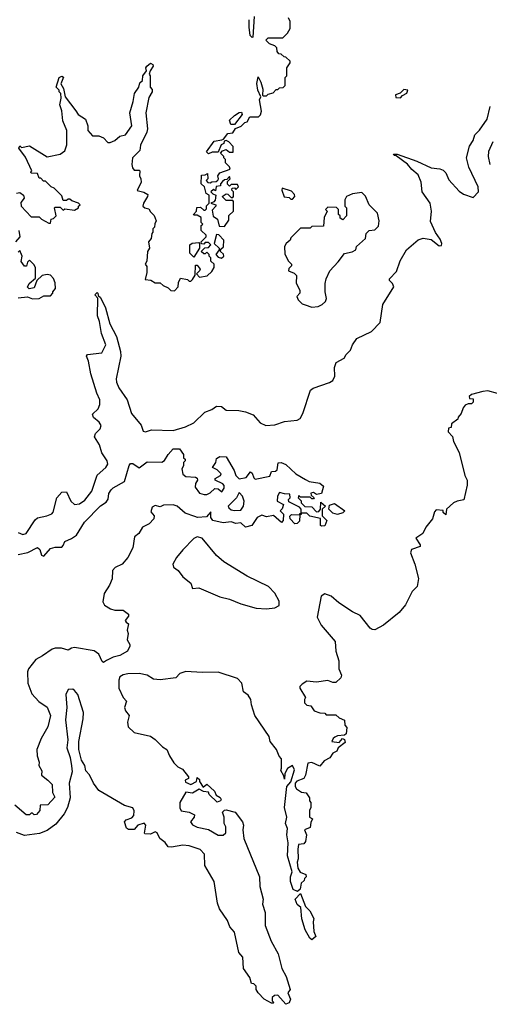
# Model space of a CAD drawing. Extents: x 2494106 to 2685573, y 758056 to 915185.
# Tile 363 of 507: x 2635595 to 2638505, y 823053 to 829163. Entities that reach past the tile are written whole.
import ezdxf

# ---------------------------------------------------------------- set-up
doc = ezdxf.new("R2010")
doc.units = 0

msp = doc.modelspace()

# ---------------------------------------------------------------- linework, layer by layer
at = {"layer": '0CON05XD'}
for points in [[(2636848.3, 828418.3), (2636858.3, 828421.7), (2636885, 828457.5), (2636915, 828460), (2636932, 828488), (2636967, 828503), (2636990, 828525), (2637005, 828530), (2637020, 828560), (2637075, 828560), (2637087, 828573), (2637092.5, 828595), (2637080, 828665), (2637090, 828685), (2637070, 828725), (2637063.9, 828766.1), (2637071.7, 828808.3), (2637090, 828775), (2637101.7, 828731.7), (2637100, 828695), (2637105, 828690), (2637125, 828690), (2637135, 828700), (2637165, 828710), (2637185, 828730), (2637195, 828730), (2637205, 828740), (2637228.3, 828741.7), (2637240, 828755), (2637240, 828805), (2637250, 828815), (2637250, 828865), (2637270, 828895), (2637270, 828905), (2637245, 828930), (2637233, 828933), (2637215, 828950), (2637201.7, 828951.7), (2637190, 828965), (2637188.3, 828988.3), (2637175, 829000), (2637143, 829013), (2637120, 829035), (2637135, 829050), (2637225, 829050), (2637255, 829080), (2637271.7, 829108.3), (2637271.7, 829151.7), (2637260, 829175)], [(2637048.3, 829181.7), (2637040, 829055), (2637035, 829052.5), (2637024.1, 829064.1), (2637016.4, 829116.4), (2637017, 829163)], [(2635575, 828087.5), (2635595, 828090), (2635617.5, 828075), (2635622.5, 828055), (2635602.3, 828027.7), (2635603.3, 828005), (2635665, 827940), (2635715, 827940), (2635730, 827925), (2635775, 827900), (2635785, 827900), (2635790, 827925), (2635805, 827930), (2635820, 827945), (2635810, 827995), (2635815, 828000), (2635845, 828000), (2635865, 827980), (2635875, 827990), (2635935, 827980), (2635960, 827995), (2635960, 828005), (2635970, 828015), (2635960, 828025), (2635918.3, 828038.3), (2635905, 828050), (2635895, 828050), (2635885, 828040), (2635865, 828040), (2635855, 828070), (2635808.3, 828118.3), (2635790, 828125), (2635755, 828160), (2635741.7, 828161.7), (2635725, 828180), (2635715, 828180), (2635705, 828207.5), (2635665, 828210), (2635663, 828217), (2635670, 828225), (2635630.7, 828310.7), (2635590, 828365), (2635595, 828380), (2635605, 828370), (2635655, 828380), (2635765, 828312.5), (2635845, 828327.5), (2635875, 828350), (2635887, 828387), (2635886.1, 828476.1), (2635862.5, 828535), (2635856.4, 828596.4), (2635842.5, 828635), (2635852.5, 828675), (2635850, 828705), (2635840, 828715), (2635840, 828725), (2635820, 828745), (2635840, 828805), (2635855, 828812.5), (2635867, 828807), (2635850, 828765), (2635866.4, 828736.4), (2635877.5, 828685), (2635941.7, 828598.3), (2635957.5, 828575), (2636003.3, 828545), (2636016.7, 828505), (2636016.7, 828475), (2636045, 828442.5), (2636085, 828442.5), (2636115, 828430), (2636140, 828400), (2636155, 828400), (2636185, 828412.5), (2636215, 828440), (2636250.7, 828449.3), (2636288.8, 828505), (2636276.7, 828585), (2636298.8, 828655), (2636306.7, 828705), (2636332.5, 828745), (2636339.3, 828770.7), (2636356.7, 828785), (2636357.5, 828815), (2636380, 828845), (2636377.5, 828865), (2636382.5, 828875), (2636405, 828892.5), (2636420, 828885), (2636422.5, 828875), (2636402.5, 828845), (2636397.5, 828825), (2636402.5, 828815), (2636402.5, 828745), (2636415, 828730), (2636416.7, 828715), (2636395, 828680), (2636376.7, 828585), (2636386.7, 828485), (2636383.3, 828465), (2636343.8, 828385), (2636338.3, 828351.7), (2636293.8, 828305), (2636290, 828265), (2636294.1, 828244.1), (2636305, 828230), (2636335, 828230), (2636340, 828225), (2636337.5, 828195), (2636346.4, 828176.4), (2636347.5, 828155), (2636322.5, 828102.5), (2636365, 828093.3), (2636388.3, 828078.3), (2636387.5, 828065), (2636361.2, 828025), (2636357.5, 828005), (2636370, 827995), (2636395, 827990), (2636405, 827970), (2636428.3, 827948.3), (2636440, 827915), (2636433, 827897), (2636430, 827875), (2636420, 827865), (2636420, 827845), (2636413, 827837), (2636410, 827805), (2636392.5, 827785), (2636400, 827745), (2636387.5, 827725), (2636382.5, 827665), (2636372.5, 827645), (2636381.7, 827631.7), (2636382.5, 827595), (2636371.7, 827551.7), (2636407, 827547), (2636435, 827530), (2636465, 827530), (2636483, 827513), (2636515, 827500), (2636531.7, 827481.7), (2636555, 827480), (2636577.5, 827505), (2636578.3, 827531.7), (2636591.7, 827558.3), (2636635, 827550), (2636645, 827540), (2636655, 827540), (2636665, 827550), (2636681.7, 827578.3), (2636685, 827640), (2636695, 827640), (2636712.5, 827615), (2636710, 827605), (2636690, 827585), (2636710, 827565), (2636757, 827573), (2636785, 827600), (2636800, 827625), (2636800, 827645), (2636780, 827665), (2636780, 827685), (2636770, 827695), (2636770, 827705), (2636755, 827720), (2636745, 827710), (2636735, 827710), (2636720, 827725), (2636741.7, 827748.3), (2636765, 827750), (2636780, 827765), (2636765, 827780), (2636745, 827780), (2636735, 827770), (2636721.7, 827771.7), (2636720, 827785), (2636750, 827815), (2636750, 827825), (2636720, 827855), (2636720, 827885), (2636730, 827895), (2636720, 827905), (2636720, 827935), (2636695, 827950), (2636675, 827950), (2636672.5, 827955), (2636690, 827975), (2636691.7, 827998.3), (2636715, 828000), (2636735, 827980), (2636745, 827980), (2636751.7, 827988.3), (2636753, 828007), (2636770, 828025), (2636770, 828075), (2636750, 828085), (2636740, 828125), (2636720, 828145), (2636721.7, 828198.3), (2636745, 828200), (2636758.3, 828208.3), (2636760, 828175), (2636750, 828165), (2636761.7, 828151.7), (2636775, 828150), (2636785, 828157.5), (2636811.7, 828158.3), (2636823, 828167), (2636827.5, 828175), (2636822.5, 828195), (2636835, 828212.5), (2636900, 828235), (2636895, 828250), (2636870, 828275), (2636870, 828295), (2636860, 828305), (2636860, 828315), (2636840, 828335), (2636851.7, 828348.3), (2636875, 828357.5), (2636895, 828340), (2636918.3, 828341.7), (2636917, 828377), (2636890, 828405), (2636875, 828412.5), (2636861.7, 828408.3), (2636860, 828395), (2636843.3, 828386.7), (2636825, 828340), (2636788.3, 828341.7), (2636765, 828330), (2636753, 828343), (2636800.7, 828409.3), (2636848.3, 828418.3)], [(2637955, 828677.5), (2637967, 828693), (2637993, 828707), (2638000, 828725), (2637975, 828730), (2637953.6, 828706.4), (2637924, 828696), (2637925, 828680), (2637955, 828677.5)], [(2636925, 828513.3), (2636903.3, 828513.3), (2636895, 828540), (2636925, 828567.5), (2636955, 828587.5), (2636970, 828590), (2636973.3, 828575), (2636925, 828513.3)], [(2636952.4, 826737.6), (2636995, 826730), (2637041.4, 826711.4), (2637085, 826662), (2637120, 826645), (2637175, 826649.4), (2637235, 826670.6), (2637315, 826677.1), (2637332.2, 826687.8), (2637349.7, 826720.3), (2637396.9, 826865), (2637412.5, 826877.5), (2637515, 826912.5), (2637536, 826925), (2637548.3, 826951.7), (2637546.7, 827005), (2637556.7, 827035), (2637606.4, 827063.6), (2637617.5, 827085), (2637645, 827112.5), (2637658, 827145), (2637685, 827184), (2637775, 827227.5), (2637828.5, 827285), (2637844.7, 827395.3), (2637912.5, 827505), (2637906, 827525), (2637886, 827545), (2637887.5, 827555), (2637930.3, 827599.7), (2637953.7, 827666.3), (2637992, 827735), (2638065, 827796), (2638095, 827808), (2638145, 827800), (2638195, 827760), (2638208.3, 827761.7), (2638210, 827775), (2638200.7, 827800.7), (2638171.7, 827841.7), (2638141.2, 827911.2), (2638146.2, 827975), (2638138.8, 828025), (2638090, 828095), (2638082, 828155), (2638065, 828200), (2638025, 828233.8), (2637997.3, 828267.3), (2637928.3, 828318.3), (2637915, 828320), (2637911.7, 828328.3), (2637935, 828327.5), (2638055.5, 828285.5), (2638145, 828244), (2638197.7, 828237.7), (2638219.2, 828229.2), (2638235, 828212.5), (2638255, 828170), (2638318.3, 828098.3), (2638345, 828080), (2638405, 828060), (2638437.5, 828095), (2638436.7, 828125), (2638378, 828248), (2638364, 828305), (2638382.7, 828377.3), (2638405, 828413.3), (2638415, 828447.5), (2638445, 828477.5), (2638492, 828545), (2638510, 828625)], [(2638527.1, 828405), (2638499.2, 828345), (2638497.5, 828315), (2638508.6, 828265)], [(2636865, 827880), (2636891.7, 827918.3), (2636891.7, 827948.3), (2636920, 827975), (2636920, 828035), (2636915, 828040), (2636875, 828040), (2636850, 828065), (2636875, 828082.5), (2636885, 828080), (2636905, 828060), (2636915, 828060), (2636920, 828065), (2636920, 828095), (2636910, 828105), (2636911.7, 828118.3), (2636925, 828120), (2636935, 828110), (2636950, 828125), (2636945, 828140), (2636905, 828140), (2636895, 828130), (2636881.7, 828141.7), (2636881.7, 828158.3), (2636900, 828175), (2636895, 828190), (2636878.3, 828171.7), (2636865, 828170), (2636851.7, 828158.3), (2636840, 828145), (2636838.3, 828131.7), (2636811.7, 828128.3), (2636808.3, 828101.7), (2636795, 828110), (2636780, 828095), (2636791.7, 828081.7), (2636810, 828075), (2636807, 828043), (2636798.3, 828031.7), (2636780, 828025), (2636810, 828015), (2636810, 828005), (2636788.3, 827981.7), (2636793, 827943), (2636820, 827925), (2636831.7, 827881.7), (2636865, 827880)], [(2637285, 828050), (2637300, 828065), (2637298.3, 828078.3), (2637278.3, 828098.3), (2637221.7, 828118.3), (2637220, 828105), (2637233.6, 828063.6), (2637265, 828060), (2637275, 828050), (2637285, 828050)], [(2637405, 827380), (2637445, 827382.5), (2637470, 827395), (2637490, 827415), (2637497, 827433), (2637487.5, 827475), (2637487.5, 827525), (2637493.3, 827555), (2637517.5, 827605), (2637569.3, 827660.7), (2637607, 827713), (2637655, 827722.5), (2637677.5, 827735), (2637682.5, 827755), (2637737.5, 827805), (2637743, 827837), (2637760, 827855), (2637795, 827860), (2637818.8, 827881.2), (2637822.5, 827915), (2637811.7, 827961.7), (2637760, 828015), (2637738.3, 828068.3), (2637715, 828090), (2637658.3, 828081.7), (2637620, 828065), (2637610, 828045), (2637610, 828005), (2637620, 827995), (2637620, 827945), (2637598.3, 827921.7), (2637581.7, 827931.7), (2637580, 827945), (2637570, 827955), (2637570, 827985), (2637558.3, 827998.3), (2637505, 828000), (2637490, 827985), (2637500, 827975), (2637482.5, 827935), (2637478.3, 827881.7), (2637405, 827880), (2637395, 827870), (2637335, 827870), (2637275, 827810), (2637270, 827795), (2637246.7, 827773.3), (2637236.7, 827755), (2637238.3, 827708.3), (2637260, 827665), (2637280, 827645), (2637280, 827635), (2637261.7, 827618.3), (2637260, 827605), (2637295, 827590), (2637310, 827575), (2637308.3, 827528.3), (2637330, 827485), (2637330, 827465), (2637313.3, 827445), (2637320, 827425), (2637345, 827400), (2637363, 827393), (2637405, 827380)], [(2635570, 827785), (2635597.5, 827815), (2635592.5, 827855)], [(2636845, 827682.5), (2636860, 827695), (2636858.3, 827708.3), (2636840, 827725), (2636841.7, 827738.3), (2636857, 827753), (2636860, 827795), (2636828.3, 827828.3), (2636815, 827830), (2636800, 827775), (2636830, 827745), (2636830, 827735), (2636810, 827705), (2636825, 827690), (2636845, 827682.5)], [(2635585, 827437.5), (2635643.6, 827443.6), (2635675, 827430), (2635715, 827432.5), (2635745, 827450), (2635785, 827450), (2635800, 827465), (2635800, 827475), (2635817.5, 827495), (2635815, 827530), (2635805, 827557.5), (2635785, 827576.7), (2635765, 827582.5), (2635733.9, 827576.1), (2635700, 827545), (2635685, 827500), (2635652.5, 827492.5), (2635642.5, 827502.5), (2635654.1, 827525.9), (2635691.7, 827558.3), (2635692.5, 827625), (2635683, 827643), (2635655, 827670), (2635642.5, 827657.5), (2635636.4, 827633.6), (2635623.6, 827633.6), (2635603, 827663), (2635610, 827695), (2635595, 827730), (2635585, 827720)], [(2636675, 827690), (2636650, 827715), (2636650, 827765), (2636663, 827777), (2636705, 827780), (2636710, 827775), (2636710, 827745), (2636675, 827690)], [(2635585, 825981.2), (2635615, 825968), (2635635, 825974), (2635690.5, 826059.5), (2635705, 826072), (2635763.6, 826083.6), (2635793.2, 826096.8), (2635802, 826108), (2635824.4, 826195.6), (2635855, 826231.2), (2635885, 826233.3), (2635910.8, 826175), (2635935, 826154.3), (2635965, 826158.9), (2635998.8, 826181.2), (2636042.6, 826237.4), (2636075, 826336.7), (2636128, 826385), (2636140, 826405), (2636137.8, 826425), (2636104.5, 826475), (2636089.5, 826525), (2636059.2, 826575), (2636064.2, 826595), (2636094.3, 826625), (2636100, 826645), (2636086.9, 826665), (2636052.5, 826695), (2636046, 826715), (2636081.4, 826748.6), (2636090.9, 826775), (2636092.1, 826805), (2636073.1, 826845), (2636035.7, 826965.7), (2636021.4, 827045), (2636008.8, 827075), (2636015, 827086.2), (2636103.3, 827095), (2636128, 827145), (2636100.8, 827215), (2636089.3, 827290.7), (2636076, 827325), (2636080, 827435), (2636060, 827455), (2636075, 827470), (2636080, 827465), (2636081.7, 827451.7), (2636095, 827440), (2636125.9, 827375.9), (2636152.9, 827275), (2636195, 827196.2), (2636219.1, 827105), (2636221.1, 827075), (2636192.5, 826935), (2636193.8, 826913.8), (2636208.9, 826878.9), (2636260, 826805), (2636288.7, 826718.7), (2636347.1, 826647.1), (2636359.3, 826609.3), (2636375, 826606.2), (2636411.4, 826618.6), (2636545, 826612.9), (2636623.1, 826636.9), (2636675, 826660.5), (2636741.9, 826728.1), (2636785, 826744.4), (2636815, 826764.5), (2636845, 826762.5), (2636875, 826740), (2636952.4, 826737.6)], [(2638555, 826844.3), (2638495, 826860), (2638465.9, 826855.9), (2638395, 826836.7), (2638380, 826825), (2638381.7, 826811.7), (2638405, 826810), (2638405, 826790), (2638395, 826780), (2638375, 826780), (2638355, 826770), (2638342.5, 826755), (2638331.7, 826718.3), (2638313, 826697), (2638310, 826685), (2638270, 826655), (2638268.3, 826631.7), (2638251.7, 826628.3), (2638250, 826605), (2638277, 826577), (2638282.5, 826545), (2638317.5, 826477.5), (2638354, 826335), (2638367.5, 826305), (2638367.5, 826275), (2638346.4, 826183.6), (2638305, 826175.8), (2638283.3, 826165), (2638240, 826125), (2638235, 826090), (2638220, 826105), (2638218.3, 826118.3), (2638175, 826122.5), (2638165, 826110), (2638152.5, 826065), (2638112.5, 826015), (2638092.5, 825975), (2638050, 825945), (2638077.5, 825905), (2638077.5, 825895), (2638023.9, 825876.1), (2638016.2, 825855), (2638044, 825785), (2638066.2, 825695), (2638057.5, 825645), (2638027.5, 825615), (2637985, 825532.5), (2637945.9, 825484.1), (2637850, 825405), (2637795, 825377.5), (2637778.3, 825378.3), (2637767, 825387), (2637705, 825466.7), (2637657.7, 825487.7), (2637573.3, 825545), (2637525, 825586.2), (2637485, 825600), (2637463.9, 825586.1), (2637437.5, 825455), (2637462.5, 825405), (2637550, 825305), (2637553.6, 825243.6), (2637572.5, 825185), (2637572.5, 825135), (2637590, 825095), (2637585, 825080), (2637555, 825050), (2637535, 825050), (2637505, 825062.5), (2637435, 825052.5), (2637375, 825057.5), (2637345, 825040), (2637330, 825025), (2637330, 825015), (2637367, 824957), (2637360, 824945), (2637360, 824925), (2637375, 824910), (2637400, 824905), (2637420, 824875), (2637455, 824862.5), (2637485, 824860), (2637495, 824850), (2637555, 824850), (2637575, 824830), (2637607, 824817), (2637610, 824785), (2637621.7, 824771.7), (2637618.3, 824731.7), (2637607, 824723), (2637565, 824718.8), (2637548.8, 824711.2), (2637537, 824703), (2637530, 824685), (2637575, 824678.8), (2637595, 824702.5), (2637606.7, 824696.7), (2637611.7, 824678.3), (2637567.5, 824645), (2637560, 824625), (2637535, 824612.5), (2637516.4, 824583.6), (2637482.5, 824565), (2637455, 824530), (2637405, 824553.1), (2637380.2, 824549.8), (2637365.3, 824475), (2637355.8, 824455), (2637313, 824437), (2637302.8, 824425), (2637301.5, 824405), (2637309.8, 824389.8), (2637340.5, 824370.5), (2637370, 824365), (2637390, 824335), (2637390, 824315), (2637400, 824305), (2637400, 824275), (2637390, 824255), (2637390, 824215), (2637410, 824205), (2637398.3, 824181.7), (2637395, 824150), (2637360, 824135), (2637372.5, 824105), (2637367, 824063), (2637355, 824050), (2637322.5, 824045), (2637317.5, 824015), (2637320, 823955), (2637314.2, 823935), (2637318.3, 823898.3), (2637333.6, 823873.6), (2637368.3, 823858.3), (2637370, 823845), (2637360, 823835), (2637358.3, 823821.7), (2637340, 823805), (2637332.5, 823767.5), (2637316.7, 823753.3), (2637290, 823765), (2637272.5, 823815), (2637273.3, 823845), (2637282.5, 823875), (2637254.1, 823974.1), (2637258.8, 824055), (2637250, 824105), (2637253.8, 824145), (2637242.5, 824175), (2637250, 824215), (2637236.7, 824275), (2637250, 824405), (2637275.9, 824434.1), (2637298.4, 824508.4), (2637285, 824534.3), (2637253.9, 824516.1), (2637237.5, 824485), (2637235, 824450), (2637231.7, 824471.7), (2637213.3, 824505), (2637218.3, 824518.3), (2637217, 824577), (2637203, 824593), (2637186.7, 824635), (2637146.7, 824685), (2637140, 824715), (2637052.5, 824845), (2637030.7, 824910.7), (2637026.7, 824945), (2637011.7, 824971.7), (2636981.4, 824991.4), (2636971.2, 825045), (2636945, 825076), (2636825, 825114), (2636725, 825111.4), (2636625, 825118), (2636587.5, 825105), (2636561.7, 825078.3), (2636465, 825066), (2636425, 825070), (2636385, 825095.8), (2636335, 825105.8), (2636265, 825103.8), (2636235, 825098), (2636214.5, 825085.5), (2636208.6, 825065), (2636208.6, 825015), (2636235, 824957.5), (2636257.5, 824935), (2636243.3, 824895), (2636250, 824875), (2636272.5, 824845), (2636263.3, 824805), (2636266.7, 824775), (2636305, 824740), (2636405, 824717.5), (2636435, 824697.5), (2636480.7, 824650.7), (2636507.5, 824635), (2636523.8, 824595), (2636550.7, 824550.7), (2636575, 824527.5), (2636603, 824513), (2636640, 824465), (2636640, 824455), (2636620, 824445), (2636621.7, 824431.7), (2636655, 824416.7), (2636690, 824435), (2636695, 824460), (2636708.3, 824448.3), (2636710, 824435), (2636731.7, 824401.7), (2636755, 824420), (2636802.5, 824375), (2636811.7, 824351.7), (2636836.4, 824336.4), (2636842.5, 824325), (2636840, 824315), (2636818.3, 824308.3), (2636770, 824355), (2636765, 824370), (2636733, 824373), (2636707.5, 824387.5), (2636665, 824362.5), (2636625, 824370), (2636586.7, 824305), (2636587, 824273), (2636595, 824253.8), (2636645, 824246.2), (2636678.8, 824228.8), (2636676.7, 824215), (2636653.8, 824185), (2636665, 824166.7), (2636695, 824153.3), (2636765, 824137.5), (2636825, 824103.8), (2636855, 824102.5), (2636871.7, 824118.3), (2636872.5, 824155), (2636862.5, 824175), (2636862.5, 824215), (2636852.5, 824245), (2636863, 824257), (2636875, 824260), (2636930, 824245), (2636976.1, 824186.1), (2636982.5, 824165), (2636976.7, 824135), (2636983, 824083), (2637080, 823845), (2637082.5, 823785), (2637103.3, 823705), (2637100, 823675), (2637116.4, 823623.6), (2637117, 823543), (2637154.1, 823444.1), (2637195.9, 823365.9), (2637220, 823275), (2637246.7, 823225), (2637270, 823145), (2637257.5, 823125), (2637272.5, 823085), (2637265, 823062.5), (2637245, 823053.3), (2637195, 823110), (2637173, 823107), (2637160, 823095), (2637160, 823075), (2637170, 823065), (2637165, 823060), (2637155, 823060), (2637110, 823085), (2637072.5, 823125), (2637060, 823145), (2637060, 823165), (2637045, 823180), (2637031.7, 823181.7), (2637020.7, 823220.7), (2636982.5, 823275), (2636977.5, 823345), (2636953.3, 823375), (2636925, 823500), (2636897.5, 823535), (2636883.6, 823573.6), (2636833.3, 823645), (2636820, 823680), (2636800, 823815), (2636741.2, 823915), (2636740, 823985), (2636714, 824014), (2636645, 824035.8), (2636605, 824040), (2636535, 824027.5), (2636515, 824030), (2636496.4, 824056.4), (2636463.1, 824083.1), (2636447.5, 824117.5), (2636435, 824123.8), (2636405, 824109.2), (2636371.2, 824111.2), (2636367.5, 824115), (2636377.5, 824165), (2636366.4, 824176.4), (2636325.9, 824164.1), (2636305, 824137.5), (2636268.3, 824138.3), (2636257, 824147), (2636243.8, 824185), (2636255, 824197.5), (2636288.8, 824211.2), (2636301.2, 824225), (2636303.6, 824253.6), (2636295, 824272.5), (2636245, 824286.7), (2636085, 824380), (2636051.2, 824425), (2636027.3, 824477.3), (2636005, 824502.5), (2635997.5, 824535), (2635978.3, 824568.3), (2635961.2, 824635), (2635961.2, 824685), (2635988.9, 824825), (2635991.1, 824865), (2635954.2, 824975), (2635935, 825001.2), (2635925, 825008.8), (2635895, 825006.7), (2635880, 824975), (2635887.1, 824895), (2635877.9, 824817.9), (2635893.8, 824695), (2635886, 824645), (2635908, 824585), (2635916.4, 824533.6), (2635920, 824495), (2635901.1, 824425), (2635907.1, 824335), (2635891.2, 824275), (2635871.1, 824235), (2635818.1, 824171.9), (2635765, 824131.5), (2635717.4, 824112.6), (2635625, 824101.1), (2635575, 824119.5)], [(2635585, 825844), (2635645, 825856.9), (2635705, 825888.8), (2635718.8, 825875), (2635729.3, 825839.3), (2635745, 825833.3), (2635785, 825882.5), (2635815, 825890), (2635855, 825890), (2635865, 825900), (2635874, 825926), (2635916.1, 825943.9), (2635946.7, 825965), (2635996.2, 826045), (2636095, 826145.8), (2636131.5, 826168.5), (2636142.1, 826187.9), (2636147.7, 826222.3), (2636161.2, 826245), (2636175, 826258.8), (2636243.6, 826296.4), (2636273, 826397), (2636281.7, 826408.3), (2636295, 826410), (2636335, 826382.5), (2636385, 826420), (2636475, 826417.5), (2636493, 826427), (2636514.2, 826465.8), (2636545, 826500), (2636585, 826500), (2636610, 826465), (2636610, 826445), (2636620, 826435), (2636620, 826425), (2636610, 826415), (2636610, 826395), (2636600, 826375), (2636605, 826342.5), (2636625, 826327.5), (2636683.6, 826323.6), (2636695, 826317.5), (2636696.7, 826305), (2636683.8, 826285), (2636682.3, 826262.3), (2636710, 826225), (2636737, 826217), (2636755, 826217.5), (2636775, 826227.5), (2636805, 826253.3), (2636825, 826252.5), (2636847.5, 826232.5), (2636862.5, 826255), (2636861.7, 826271.7), (2636853, 826283), (2636806.7, 826305), (2636806.7, 826315), (2636840, 826335), (2636842.5, 826345), (2636819.3, 826369.3), (2636790, 826385), (2636810, 826415), (2636815, 826440), (2636835, 826452.5), (2636875, 826450), (2636924, 826365), (2636934.3, 826334.3), (2636955, 826313.3), (2636997.3, 826322.7), (2637025, 826357.5), (2637035, 826350), (2637045, 826320), (2637055, 826312.5), (2637145, 826330), (2637155, 826360), (2637179.3, 826360.7), (2637190.7, 826369.3), (2637196.7, 826413.3), (2637215, 826416), (2637245, 826403.3), (2637305.9, 826345.9), (2637365, 826310), (2637388.3, 826298.3), (2637455, 826286.2), (2637478.3, 826268.3), (2637465, 826222.5), (2637435, 826217.5), (2637415, 826230), (2637400, 826225), (2637401.7, 826211.7), (2637420, 826195), (2637415, 826190), (2637405, 826190), (2637395, 826200), (2637335, 826200), (2637325, 826210), (2637320, 826195), (2637338.3, 826178.3), (2637340, 826165), (2637361.7, 826141.7), (2637405, 826140), (2637435, 826110), (2637448.3, 826111.7), (2637460, 826125), (2637461.7, 826168.3), (2637490, 826145), (2637470, 826125), (2637470, 826085), (2637497.5, 826055), (2637485, 826022.5), (2637465, 826020), (2637460, 826025), (2637458.3, 826068.3), (2637393, 826083), (2637375, 826100), (2637340, 826100), (2637338.3, 826091.7), (2637330, 826090), (2637328.3, 826051.7), (2637315, 826037.5), (2637300, 826035), (2637270, 826065), (2637268.3, 826081.7), (2637278.3, 826091.7), (2637330, 826090), (2637331.7, 826098.3), (2637340, 826100), (2637340, 826125), (2637328.3, 826138.3), (2637261.7, 826171.7), (2637260, 826185), (2637270, 826195), (2637268.3, 826218.3), (2637235, 826220), (2637205, 826230), (2637193, 826207), (2637190, 826175), (2637230, 826155), (2637221.7, 826128.3), (2637210, 826115), (2637230, 826095), (2637227.5, 826055), (2637216.4, 826043.6), (2637167, 826087), (2637125, 826077.5), (2637095, 826087.5), (2637067, 826073), (2637033.3, 826025), (2636995, 826013.3), (2636965, 826040), (2636935, 826037.5), (2636905, 826047.5), (2636855, 826040), (2636792.5, 826055), (2636780, 826075), (2636780, 826110), (2636751.7, 826078.3), (2636695.9, 826074.1), (2636680.8, 826080.8), (2636620.3, 826100.3), (2636570, 826145), (2636545, 826152.5), (2636485, 826150), (2636465, 826140), (2636435, 826147.5), (2636415, 826137.5), (2636408.3, 826108.3), (2636427.5, 826085), (2636426.2, 826065), (2636396.2, 826035), (2636355.6, 826014.4), (2636334, 825975), (2636305.8, 825954.2), (2636295.5, 825885), (2636265.6, 825825), (2636230.8, 825785), (2636187.2, 825762.8), (2636170, 825745), (2636167.1, 825692.9), (2636151.2, 825655), (2636117.9, 825602.1), (2636110, 825550), (2636120.4, 825530.4), (2636158.2, 825508.2), (2636185, 825499.4), (2636235, 825500), (2636270, 825475), (2636268.3, 825461.7), (2636247.5, 825435), (2636253.6, 825423.6), (2636270, 825415), (2636260, 825375), (2636267.5, 825355), (2636260, 825315), (2636277.5, 825285), (2636277.5, 825275), (2636262.5, 825245), (2636215, 825216.7), (2636175, 825207.5), (2636132.3, 825187.7), (2636115, 825173.3), (2636105, 825180), (2636086.2, 825225), (2636055.7, 825245.7), (2635935, 825268), (2635916.1, 825263.9), (2635895, 825250), (2635853.9, 825263.9), (2635815, 825263.8), (2635795, 825256.2), (2635736.7, 825215), (2635695, 825193.8), (2635650, 825135), (2635643.9, 825116.1), (2635646, 825045), (2635670.3, 824980.3), (2635713.1, 824933.1), (2635765, 824896.2), (2635785.7, 824845), (2635769.2, 824775), (2635727.3, 824702.7), (2635700, 824635), (2635703.3, 824595), (2635716.2, 824555), (2635712.5, 824535), (2635731.7, 824501.7), (2635730, 824475), (2635770, 824445), (2635795, 824417.5), (2635798.3, 824368.3), (2635811.7, 824338.3), (2635768.3, 824291.7), (2635721.7, 824288.3), (2635720, 824255), (2635698.3, 824231.7), (2635685, 824230), (2635675, 824240), (2635665, 824240), (2635655, 824230), (2635635, 824230), (2635565, 824290)], [(2636925, 826117.5), (2636965, 826120), (2636982.5, 826145), (2636986.7, 826175), (2636976.1, 826206.1), (2636955, 826230), (2636937.5, 826195), (2636887.5, 826145), (2636890, 826135), (2636905, 826122.5), (2636925, 826117.5)], [(2637565, 826093.3), (2637535, 826100), (2637510, 826125), (2637515, 826150), (2637545, 826160), (2637610, 826115), (2637597, 826103), (2637565, 826093.3)], [(2637125, 825506.7), (2637175, 825512.5), (2637203, 825527), (2637203.8, 825555), (2637176, 825605), (2637136.6, 825646.6), (2637005, 825710.8), (2636859.2, 825799.2), (2636815, 825838.8), (2636725, 825946), (2636695, 825954), (2636675, 825943.8), (2636605.7, 825874.3), (2636566.2, 825825), (2636543.3, 825785), (2636547.5, 825765), (2636577.5, 825745), (2636606.1, 825706.1), (2636656.1, 825666.1), (2636665, 825632.5), (2636705, 825636.7), (2636835, 825581.4), (2636895, 825567.5), (2636965, 825538.8), (2637060.7, 825510.7), (2637125, 825506.7)], [(2637405, 823452.5), (2637393, 823463), (2637363.8, 823515), (2637343.6, 823583.6), (2637337.5, 823655), (2637315, 823672.5), (2637302.5, 823705), (2637335, 823740), (2637365, 823660), (2637393, 823633), (2637417.5, 823585), (2637413.3, 823565), (2637417.5, 823505), (2637430, 823475), (2637405, 823452.5)]]:
    msp.add_lwpolyline(points, dxfattribs=at)

doc.saveas('drawing.dxf')
